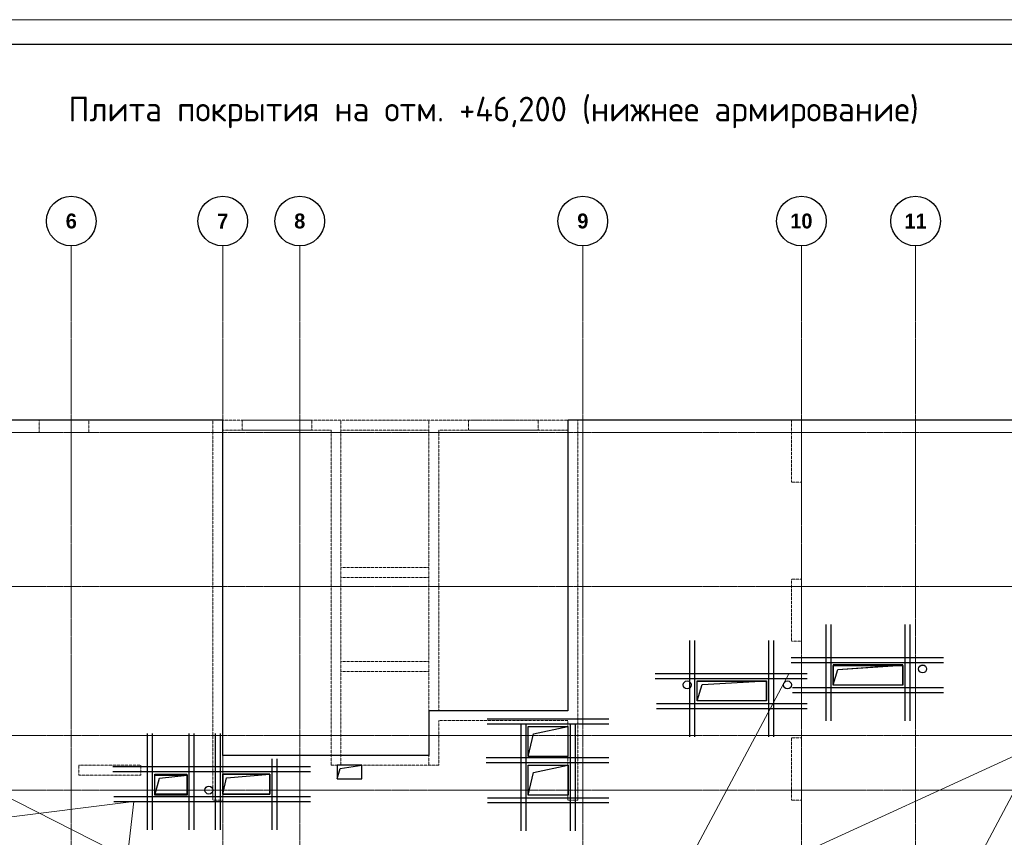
# Model space of a CAD drawing. Header units: millimetres. Extents: x -348641 to 659084, y -187953 to 16029.
# Tile 637 of 656: x -81154 to -61330, y -36754 to -20290. Entities that reach past the tile are written whole.
import ezdxf
from ezdxf import colors
from ezdxf.entities.mleader import LeaderData, LeaderLine
from ezdxf.math import Vec2, Vec3

# ---------------------------------------------------------------- set-up
doc = ezdxf.new("R2010")
doc.units = ezdxf.units.MM
for name, pattern in [('______5', [1100, 800, -100, 100, -100]), ('DASHED', [7, 5, -2, 0]), ('осевая', [50.8, 31.75, -6.35, 6.35, -6.35])]:
    doc.linetypes.add(name, pattern=pattern)
for name, color, linetype, lineweight in [('_0.25', 114, 'Continuous', 25), ('_0.5', 94, 'Continuous', 50), ('RAZMER', 100, 'Continuous', 15), ('Standard', 7, 'Continuous', 25), ('Общий01', 7, 'Continuous', 13), ('Оси', 40, '______5', 18), ('Перекрытие ж_бетон', 1, 'Continuous', 30), ('подоснова', 151, 'Continuous', 5), ('Размерная линия_ общее', 7, 'Continuous', 25), ('СТЕНЫ', 3, 'Continuous', 30), ('ТОНКИЕ', 7, 'Continuous', 9), ('Узлы', 7, 'Continuous', 0)]:
    doc.layers.add(name, color=color, linetype=linetype, lineweight=lineweight)
doc.layers.add('Колонна_ бетон', color=7, linetype='Continuous', lineweight=50, true_color=0xb4b496)
doc.layers.add('ТОЛСТЫЕ_ОСНОВНЫЕ', color=6, linetype='Continuous')
doc.styles.add('Century Gothic', font='GOTHIC.TTF')
doc.styles.add('GOST-2.304_Type-B', font='GOST_Common.ttf')
doc.styles.add('ГОСТ', font='GOST_Common.ttf')

# ---------------------------------------------------------------- blocks, each defined once
blk = doc.blocks.new('*U1236')
at = {"layer": 'ТОЛСТЫЕ_ОСНОВНЫЕ', "color": 6}
blk.add_lwpolyline([(20, 5), (886, 5), (886, 415), (20, 415)], close=True, dxfattribs=at)
at = {"layer": 'ТОНКИЕ'}
blk.add_lwpolyline([(0, 0), (891, 0), (891, 420), (0, 420)], close=True, dxfattribs=at)
blk = doc.blocks.new('подложка стн 1-го этажа')
at = {"layer": 'Колонна_ бетон', "color": 252, "linetype": 'DASHED', "lineweight": 0, "ltscale": 0.5, "true_color": 0x939598, "transparency": 33554687}
for p, q in [((39544, 23162, -200), (39344, 23162, -200)), ((39344, 23162, -200), (39344, 23162, -200)), ((39344, 21912, -200), (39344, 23162, -200)), ((39544, 23162, -200), (39544, 23162, -200)), ((39544, 23162, -200), (39544, 21912, -200)), ((39344, 21912, -200), (39544, 21912, -200)), ((39344, 21912, -200), (39344, 21912, -200)), ((39544, 21912, -200), (39544, 21912, -200)), ((39344, 19962, -200), (39344, 19962, -200)), ((39544, 19962, -200), (39344, 19962, -200)), ((39344, 18712, -200), (39344, 19962, -200)), ((39544, 19962, -200), (39544, 19962, -200)), ((39544, 19962, -200), (39544, 18712, -200)), ((24994, 19212, -200), (24994, 19412, -200)), ((24994, 19412, -200), (24994, 19412, -200)), ((26244, 19412, -200), (24994, 19412, -200)), ((26244, 19412, -200), (26244, 19412, -200)), ((26244, 19212, -200), (26244, 19412, -200)), ((24994, 19212, -200), (26244, 19212, -200)), ((24994, 19212, -200), (24994, 19212, -200)), ((26244, 19212, -200), (26244, 19212, -200)), ((39344, 18712, -200), (39344, 18712, -200)), ((39544, 18712, -200), (39344, 18712, -200)), ((39544, 18712, -200), (39544, 18712, -200))]:
    blk.add_line(p, q, dxfattribs=at)
for points, elevation in [([(24194, 26362), (25194, 26362), (25194, 26112), (24194, 26112)], -360), ([(24194, 26362), (25194, 26362), (25194, 26112), (24194, 26112)], -560), ([(39344, 26362), (39544, 26362), (39544, 25112), (39344, 25112)], -560)]:
    blk.add_lwpolyline(points, close=True, dxfattribs=dict(at, elevation=elevation))
at = {"layer": 'СТЕНЫ', "color": 252, "linetype": 'DASHED', "lineweight": 0, "ltscale": 0.5, "true_color": 0x939598, "transparency": 33554687}
for p, q in [((30274, 26362, -200), (30274, 19412, -200)), ((30274, 26362, -200), (30274, 26362, -200)), ((32044, 26362, -200), (32044, 19412, -200)), ((32044, 26362, -200), (32044, 26362, -200)), ((34844, 26362, -200), (34844, 20512, -200)), ((34844, 26362, -200), (34844, 26362, -200)), ((27694, 26112, -200), (27694, 26112, -200)), ((27694, 26112, -200), (27694, 18712, -200)), ((27894, 26162, -200), (27894, 18712, -200)), ((27894, 26162, -200), (27894, 26162, -200)), ((27894, 26162, -200), (30074, 26162, -200)), ((30074, 19412, -200), (30074, 26162, -200)), ((30074, 26162, -200), (30074, 26162, -200)), ((30274, 26162, -200), (30274, 26162, -200)), ((32044, 26162, -200), (30274, 26162, -200)), ((32044, 26162, -200), (32044, 26162, -200)), ((32244, 26162, -200), (34844, 26162, -200)), ((32244, 26162, -200), (32244, 26162, -200)), ((32244, 26162, -200), (32244, 20512, -200)), ((34844, 26162, -200), (34844, 26162, -200)), ((35044, 18712, -200), (35044, 26112, -200)), ((30274, 23392, -200), (30274, 23392, -200)), ((32044, 23392, -200), (30274, 23392, -200)), ((32044, 23392, -200), (32044, 23392, -200)), ((32044, 23192, -200), (30274, 23192, -200)), ((30274, 23192, -200), (30274, 23192, -200)), ((32044, 23192, -200), (32044, 23192, -200)), ((30274, 21502, -200), (32044, 21502, -200)), ((30274, 21502, -200), (30274, 21502, -200)), ((32044, 21502, -200), (32044, 21502, -200)), ((30274, 21302, -200), (30274, 21302, -200)), ((30274, 21302, -200), (32044, 21302, -200)), ((32044, 21302, -200), (32044, 21302, -200)), ((34844, 20512, -200), (32244, 20512, -200)), ((32244, 20512, -200), (32244, 20512, -200)), ((34844, 20512, -200), (34844, 20512, -200)), ((32244, 20312, -200), (32244, 20312, -200)), ((34844, 20312, -200), (32244, 20312, -200)), ((32244, 20312, -200), (32244, 19412, -200)), ((34744, 20312, -200), (34744, 20312, -200)), ((34844, 18712, -200), (34844, 20312, -200)), ((27894, 19962, -200), (27894, 19962, -200)), ((30274, 19612, -200), (30274, 19612, -200)), ((32044, 19612, -200), (30274, 19612, -200)), ((32044, 19612, -200), (32044, 19612, -200)), ((30074, 19412, -200), (30074, 19412, -200)), ((30074, 19412, -200), (32244, 19412, -200)), ((30274, 19412, -200), (30274, 19412, -200)), ((32044, 19412, -200), (32044, 19412, -200)), ((32244, 19412, -200), (32244, 19412, -200)), ((27694, 18712, -200), (27694, 18712, -200)), ((27694, 18712, -200), (27894, 18712, -200)), ((35044, 18712, -200), (34844, 18712, -200)), ((35044, 18712, -200), (35044, 18712, -200))]:
    blk.add_line(p, q, dxfattribs=at)
at = {"layer": 'СТЕНЫ', "color": 252, "linetype": 'DASHED', "lineweight": 0, "ltscale": 0.5, "true_color": 0x939598, "transparency": 33554687, "elevation": -200}
blk.add_lwpolyline([(35044, 26112), (35044, 26362), (27694, 26362), (27694, 26112)], dxfattribs=at)
at = {"layer": 'СТЕНЫ', "color": 252, "linetype": 'DASHED', "lineweight": 0, "ltscale": 0.5, "true_color": 0x939598, "transparency": 33554687, "elevation": -560}
for points in [[(28284, 26365), (29684, 26365), (29684, 26162), (28284, 26162)], [(32844, 26365), (34244, 26365), (34244, 26162), (32844, 26162)]]:
    blk.add_lwpolyline(points, close=True, dxfattribs=at)
blk = doc.blocks.new('NSY101')
at = {"color": 0, "linetype": 'ByBlock', "lineweight": -2}
blk.add_circle((0, 0), 50, dxfattribs=at)
blk = doc.blocks.new('СЛОЖНЫЙ_ОБЪЕКТ_2')
at = {"layer": 'Оси', "color": 16, "linetype": 'Continuous', "lineweight": 25, "transparency": 33554687, "xscale": 9.999999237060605, "yscale": 9.999999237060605, "zscale": 9.999999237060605}
blk.add_blockref('NSY101', (21513, -989), dxfattribs=at)
at = {"layer": 'Оси', "color": 16, "linetype": 'Continuous', "lineweight": 25, "transparency": 33554687, "insert": (21513, -989), "char_height": 300, "width": 385, "attachment_point": 5, "style": 'Century Gothic'}
blk.add_mtext('\\A1;{\\fCentury Gothic|i0|b1;\\H300.000000;\\W1.000000;\\C16;6}\\P', dxfattribs=at)
blk = doc.blocks.new('СЛОЖНЫЙ_ОБЪЕКТ_3')
at = {"layer": 'Оси', "color": 16, "linetype": 'Continuous', "lineweight": 25, "transparency": 33554687, "xscale": 9.999999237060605, "yscale": 9.999999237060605, "zscale": 9.999999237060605}
blk.add_blockref('NSY101', (24563, -989), dxfattribs=at)
at = {"layer": 'Оси', "color": 16, "linetype": 'Continuous', "lineweight": 25, "transparency": 33554687, "insert": (24563, -989), "char_height": 300, "width": 385, "attachment_point": 5, "style": 'Century Gothic'}
blk.add_mtext('\\A1;{\\fCentury Gothic|i0|b1;\\H300.000000;\\W1.000000;\\C16;7}\\P', dxfattribs=at)
blk = doc.blocks.new('СЛОЖНЫЙ_ОБЪЕКТ_4')
at = {"layer": 'Оси', "color": 16, "linetype": 'Continuous', "lineweight": 25, "transparency": 33554687, "xscale": 9.999999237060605, "yscale": 9.999999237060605, "zscale": 9.999999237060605}
blk.add_blockref('NSY101', (26113, -989), dxfattribs=at)
at = {"layer": 'Оси', "color": 16, "linetype": 'Continuous', "lineweight": 25, "transparency": 33554687, "insert": (26113, -989), "char_height": 300, "width": 385, "attachment_point": 5, "style": 'Century Gothic'}
blk.add_mtext('\\A1;{\\fCentury Gothic|i0|b1;\\H300.000000;\\W1.000000;\\C16;8}\\P', dxfattribs=at)
blk = doc.blocks.new('СЛОЖНЫЙ_ОБЪЕКТ_16')
at = {"layer": 'Оси', "color": 16, "linetype": 'Continuous', "lineweight": 25, "transparency": 33554687, "xscale": 9.999999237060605, "yscale": 9.999999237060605, "zscale": 9.999999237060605}
blk.add_blockref('NSY101', (31813, -989), dxfattribs=at)
at = {"layer": 'Оси', "color": 16, "linetype": 'Continuous', "lineweight": 25, "transparency": 33554687, "insert": (31813, -989), "char_height": 300, "width": 385, "attachment_point": 5, "style": 'Century Gothic'}
blk.add_mtext('\\A1;{\\fCentury Gothic|i0|b1;\\H300.000000;\\W1.000000;\\C16;9}\\P', dxfattribs=at)
blk = doc.blocks.new('СЛОЖНЫЙ_ОБЪЕКТ_17')
at = {"layer": 'Оси', "color": 16, "linetype": 'Continuous', "lineweight": 25, "transparency": 33554687, "xscale": 9.999999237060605, "yscale": 9.999999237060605, "zscale": 9.999999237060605}
blk.add_blockref('NSY101', (36213, -989), dxfattribs=at)
at = {"layer": 'Оси', "color": 16, "linetype": 'Continuous', "lineweight": 25, "transparency": 33554687, "insert": (36213, -989), "char_height": 300, "width": 620, "attachment_point": 5, "style": 'Century Gothic'}
blk.add_mtext('\\A1;{\\fCentury Gothic|i0|b1;\\H300.000000;\\W1.000000;\\C16;10}\\P', dxfattribs=at)
blk = doc.blocks.new('СЛОЖНЫЙ_ОБЪЕКТ_18')
at = {"layer": 'Оси', "color": 16, "linetype": 'Continuous', "lineweight": 25, "transparency": 33554687, "xscale": 9.999999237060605, "yscale": 9.999999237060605, "zscale": 9.999999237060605}
blk.add_blockref('NSY101', (38513, -989), dxfattribs=at)
at = {"layer": 'Оси', "color": 16, "linetype": 'Continuous', "lineweight": 25, "transparency": 33554687, "insert": (38513, -989), "char_height": 300, "width": 620, "attachment_point": 5, "style": 'Century Gothic'}
blk.add_mtext('\\A1;{\\fCentury Gothic|i0|b1;\\H300.000000;\\W1.000000;\\C16;11}\\P', dxfattribs=at)
blk = doc.blocks.new('оси блок 2')
at = {"layer": 'Оси', "color": 16, "linetype": 'осевая', "lineweight": 0, "transparency": 33554687}
for p, q in [((-68904.7, -322543), (-68904.7, -347914.1)), ((-65854.7, -322543), (-65854.7, -347914.1)), ((-64304.7, -322543), (-64304.7, -347914.1)), ((-58604.7, -322543), (-58604.7, -347914.1)), ((-54204.7, -322543), (-54204.7, -347914.1)), ((-51904.7, -322543), (-51904.7, -347914.1)), ((-89822.3, -326301.3), (-37238.5, -326301.3)), ((-89822.3, -329401.3), (-37238.5, -329401.3)), ((-89822.3, -332401.3), (-37238.5, -332401.3)), ((-89822.3, -333501.3), (-37238.5, -333501.3))]:
    blk.add_line(p, q, dxfattribs=at)
at = {"layer": 'Оси', "color": 16, "linetype": 'Continuous', "lineweight": 25, "transparency": 33554687}
for name in ['СЛОЖНЫЙ_ОБЪЕКТ_2', 'СЛОЖНЫЙ_ОБЪЕКТ_3', 'СЛОЖНЫЙ_ОБЪЕКТ_4', 'СЛОЖНЫЙ_ОБЪЕКТ_16', 'СЛОЖНЫЙ_ОБЪЕКТ_17', 'СЛОЖНЫЙ_ОБЪЕКТ_18']:
    blk.add_blockref(name, (-90418.2, -321053.5), dxfattribs=at)
blk = doc.blocks.new('*U630')
at = {"layer": '_0.25', "ltscale": 100}
blk.add_lwpolyline([(0, 1403), (399, 1403), (399, 0), (0, 0)], close=True, dxfattribs=at)
at = {"layer": '_0.5', "color": 7, "lineweight": 30, "ltscale": 100}
for p, q in [((-150, 2223), (-150, -820)), ((-50, 2223), (-50, -820)), ((449, -820), (449, 2247)), ((549, -820), (549, 2247)), ((1219, 1553), (-720, 1553)), ((1219, 1453), (-720, 1453)), ((-720, -50), (1219, -50)), ((-720, -150), (1219, -150))]:
    blk.add_line(p, q, dxfattribs=at)
blk = doc.blocks.new('*U631')
at = {"layer": '_0.25', "ltscale": 100}
blk.add_lwpolyline([(0, 1394), (399, 1394), (399, 0), (0, 0)], close=True, dxfattribs=at)
at = {"layer": '_0.5', "color": 7, "lineweight": 30, "ltscale": 100}
for p, q in [((-150, 2214), (-150, -820)), ((-50, 2214), (-50, -820)), ((449, -820), (449, 2238)), ((549, -820), (549, 2238)), ((1219, 1544), (-720, 1544)), ((1219, 1444), (-720, 1444)), ((-720, -50), (1219, -50)), ((-720, -150), (1219, -150))]:
    blk.add_line(p, q, dxfattribs=at)
blk = doc.blocks.new('*U619')
at = {"layer": '_0.25', "ltscale": 100}
blk.add_lwpolyline([(0, 803), (602, 803), (602, 0), (0, 0)], close=True, dxfattribs=at)
at = {"layer": '_0.5', "color": 7, "lineweight": 30, "ltscale": 100}
for p, q in [((-150, 1623), (-150, -820)), ((-50, 1623), (-50, -820)), ((652, -820), (652, 1647)), ((752, -820), (752, 1647)), ((1422, 953), (-720, 953)), ((1422, 853), (-720, 853)), ((-720, -50), (1422, -50)), ((-720, -150), (1422, -150))]:
    blk.add_line(p, q, dxfattribs=at)
blk = doc.blocks.new('*U618')
at = {"layer": '_0.25', "ltscale": 100}
blk.add_lwpolyline([(0, 945), (399, 945), (399, 0), (0, 0)], close=True, dxfattribs=at)
at = {"layer": '_0.5', "color": 7, "lineweight": 30, "ltscale": 100}
for p, q in [((449, -820), (449, 1789)), ((549, -820), (549, 1789)), ((-150, 1765), (-150, -820)), ((-50, 1765), (-50, -820)), ((1219, 1095), (-720, 1095)), ((1219, 995), (-720, 995)), ((-720, -50), (711, -50)), ((-720, -150), (711, -150))]:
    blk.add_line(p, q, dxfattribs=at)
blk = doc.blocks.new('*U617')
at = {"layer": '_0.25', "ltscale": 100}
blk.add_lwpolyline([(0, 645), (399, 645), (399, 0), (0, 0)], close=True, dxfattribs=at)
at = {"layer": '_0.5', "color": 7, "lineweight": 30, "ltscale": 100}
for p, q in [((-150, 1465), (-150, -820)), ((-50, 1465), (-50, -820)), ((449, -820), (449, 1489)), ((549, -820), (549, 1489)), ((1219, 795), (-720, 795)), ((1219, 695), (-720, 695)), ((-720, -50), (1219, -50)), ((-720, -150), (1219, -150))]:
    blk.add_line(p, q, dxfattribs=at)
blk = doc.blocks.new('_None')
blk = doc.blocks.new('отверстие покрыти 11.09')
at = {"layer": 'Standard', "color": 7, "linetype": 'Continuous', "lineweight": 25, "transparency": 33554687}
for points in [[(39350, 19141), (39444, 19451), (40750, 19541)], [(36610, 18821), (36712, 19148), (38010, 19221)], [(33210, 17701), (33317, 18156), (34010, 18301)], [(29360, 17251), (29422, 17457), (29860, 17521)], [(33210, 16921), (33317, 17376), (34010, 17521)], [(25690, 16921), (25789, 17262), (26340, 17321)], [(27060, 16941), (27133, 17272), (28010, 17341)]]:
    blk.add_lwpolyline(points, dxfattribs=at)
at = {"layer": 'Общий01', "color": 240, "linetype": 'Continuous', "lineweight": 25, "transparency": 33554687}
blk.add_circle((26780, 17021), 80, dxfattribs=at)
at = {"layer": 'Перекрытие ж_бетон'}
blk.add_lwpolyline([(44220, 24471), (44210, 24471), (44210, 24471), (40860, 24471), (40860, 24471), (39060, 24471)], dxfattribs=at)
for points in [[(40750, 19541), (39350, 19541), (39350, 19141), (40750, 19141), (40750, 19541)], [(36610, 19221), (38010, 19221), (38010, 18821), (36610, 18821), (36610, 19221)], [(33210, 18301), (34010, 18301), (34010, 17701), (33210, 17701), (33210, 18301)], [(29360, 17521), (29360, 17251), (29860, 17251), (29860, 17521), (29360, 17521)], [(33210, 17521), (34010, 17521), (34010, 16921), (33210, 16921), (33210, 17521)], [(25690, 17321), (26340, 17321), (26340, 16921), (25690, 16921), (25690, 17321)], [(27060, 17341), (27060, 16941), (28010, 16941), (28010, 17341), (27060, 17341)]]:
    blk.add_lwpolyline(points, close=True, dxfattribs=at)
for centre in [(41150, 19461), (36410, 19141), (36410, 19141), (38430, 19141)]:
    blk.add_circle(centre, 80, dxfattribs=at)

msp = doc.modelspace()

# ---------------------------------------------------------------- linework, layer by layer
at = {"layer": 'RAZMER', "lineweight": 30}
for points in [[(-69292.6, -34374.9), (-71743.8, -34374.8)], [(-69292.6, -34474.9), (-71743.8, -34474.8)]]:
    msp.add_lwpolyline(points, dxfattribs=at)
at = {"layer": 'Standard', "color": 7, "linetype": 'Continuous', "lineweight": 25, "transparency": 33554687}
for points in [[(-64775.2, -33684.4), (-64680.9, -33374.2), (-63375.2, -33284.4)], [(-67515.2, -34004.4), (-67412.9, -33677.2), (-66115.2, -33604.4)], [(-77065.2, -35884.4), (-76992.1, -35554.1), (-76115.2, -35484.4)], [(-74765.2, -35574.9), (-74702.9, -35368.2), (-74265.2, -35304.9)], [(-70915.2, -35904.7), (-70808.1, -35449.2), (-70115.5, -35304.7)], [(-78435.2, -35904.4), (-78336.2, -35564), (-77785.2, -35504.4)]]:
    msp.add_lwpolyline(points, dxfattribs=at)
at = {"layer": 'Общий01', "color": 240, "linetype": 'Continuous', "lineweight": 25, "transparency": 33554687}
msp.add_circle((-77345.2, -35804.4), 80, dxfattribs=at)
at = {"layer": 'Перекрытие ж_бетон'}
for points in [[(-77065.4, -28354.4), (-83155.4, -28354.4)], [(-72915.5, -35104.4), (-77065.4, -35104.4), (-77065.4, -28354.4)], [(-64967.9, -28354.4), (-70115.5, -28354.4)], [(-69915.4, -28354.4), (-70115.5, -28354.4)], [(-59905.4, -28354.4), (-59915.4, -28354.4), (-59915.4, -28354.4), (-63265.4, -28354.4), (-63265.4, -28354.4), (-65065.4, -28354.4)]]:
    msp.add_lwpolyline(points, dxfattribs=at)
at = {"layer": 'Перекрытие ж_бетон', "elevation": 360}
msp.add_lwpolyline([(-70115.5, -28354.4), (-70115.5, -34204.4), (-72915.5, -34204.4), (-72915.5, -35104.4)], dxfattribs=at)
at = {"layer": 'Перекрытие ж_бетон'}
for points in [[(-63375.2, -33284.4), (-64775.2, -33284.4), (-64775.2, -33684.4), (-63375.2, -33684.4), (-63375.2, -33284.4)], [(-67515.2, -33604.4), (-66115.2, -33604.4), (-66115.2, -34004.4), (-67515.2, -34004.4), (-67515.2, -33604.4)], [(-77065.2, -35484.4), (-77065.2, -35884.4), (-76115.2, -35884.4), (-76115.2, -35484.4), (-77065.2, -35484.4)], [(-74765.2, -35304.9), (-74765.2, -35574.9), (-74265.2, -35574.9), (-74265.2, -35304.9), (-74765.2, -35304.9)], [(-70915.2, -35304.7), (-70115.5, -35304.7), (-70115.5, -35904.7), (-70915.2, -35904.7), (-70915.2, -35304.7)], [(-78435.2, -35504.4), (-77785.2, -35504.4), (-77785.2, -35904.4), (-78435.2, -35904.4), (-78435.2, -35504.4)]]:
    msp.add_lwpolyline(points, close=True, dxfattribs=at)
for centre in [(-62975.2, -33364.4), (-67715.2, -33684.5), (-67715.2, -33684.5), (-65695.2, -33684.4)]:
    msp.add_circle(centre, 80, dxfattribs=at)

# ---------------------------------------------------------------- block references
at = {"xscale": 100, "yscale": 100, "zscale": 100}
msp.add_blockref('*U1236', (-104886.9, -62289.5), dxfattribs=at)
msp.add_blockref('отверстие покрыти 11.09', (-104125, -52825.6))
at = {"color": 5, "ltscale": 100, "rotation": 90}
for name, p in [('*U630', (-63372.7, -33690.6)), ('*U631', (-66121.4, -34009.3))]:
    msp.add_blockref(name, p, dxfattribs=at)
at = {"ltscale": 100, "rotation": 90}
for name, p in [('*U619', (-70112.6, -35906.7)), ('*U617', (-77790.8, -35882.6)), ('*U618', (-76120.8, -35882.6))]:
    msp.add_blockref(name, p, dxfattribs=at)
at = {"layer": 'Перекрытие ж_бетон'}
msp.add_blockref('подложка стн 1-го этажа', (-104959.3, -54716.2, 560), dxfattribs=at)
at = {"layer": 'Размерная линия_ общее', "color": 218, "linetype": 'Continuous', "lineweight": 13, "true_color": 0x500050, "transparency": 33554687}
msp.add_blockref('оси блок 2', (-11210.7, 297696.9), dxfattribs=at)

# ---------------------------------------------------------------- texts
note = msp.add_mtext_dynamic_manual_height_columns('\\pi1250;{\\H1.5152x;Общие указания :\\P}1.^IНастоящий подраздел разработан в составе рабочей документации на строительство объекта {\\H2.4344x; }"Строительство жилого комплекса со встроенными помещениями общественного-делового и коммерческого {\\H1.3552x; }назначения по адресу: г. Чита, ул. 1-я Коллективная. Жилой дом со встроенными помещениями {\\H1.71569x; }общественно-делового и коммерческого назначения на первом этаже здания (поз. 3.1)" Решения рабочей {\\H1.69543x; }Документации разработаны на основании:{\\H1.68902x; }\\P-^Iзадания на проектирование, выданного заказчиком;{\\H1.60366x; }\\P-^Iрешений стадии "Проектная Документация (проект №24-04-КР.2)"{\\H1.73211x; }\\Pразработанных ООО "Комплексная проектно-сопроводительная компания", утвержденных {\\H1.6768x; }заказчиком;{\\H1.60773x; }\\PВ соответствии с требованиями нормативных документов:{\\H1.63076x; }\\P-^IФЗ №184 "О техническом регулировании";{\\H1.62308x; }\\P-^IФЗ №123 "Технический регламент о требованиях пожарной безопасности";{\\H1.62564x; }\\P-^IСП 20.13330.2016 "Нагрузки и воздействия",{\\H1.62479x; }\\P-^IСП 63.13330.2018 "Бетонные и железобетонные конструкции. Основные положения".{\\H1.62507x; }\\P-^IСП 22.13330.2016 "Основания зданий и сооружений";{\\H1.62498x; }\\P-^IСП 45.13330.2017 "Земляные сооружения, основания и фундаменты".{\\H1.62501x; }\\P2.^IПри работах по устройству монолитных конструкций руководствоваться СП 70.13330.2012 {\\H1.625x; }"Несущие и ограждающие конструкции".{\\H1.625x; }\\P3.^IЗа относительную отметку 0,000 принята отметка чистого пола первого этажа, {\\H1.625x; }соответствующая абсолютной отметке 648,0 в Балтийской системе высот.{\\H1.625x; }\\P4.^IПеречень видов работ, Зля которых необходимо составлять акты освидетельствования {\\H1.625x; }скрытых работ: {\\H1.625x; }\\PБетонные и железобетонные конструкции монолитные:{\\H1.625x; }\\Pармирование; защитные слои,- анкеровка арматуры; установка закладных деталей.{\\H1.625x; }\\PМонтаж сборных железобетонных и бетонных конструкций:{\\H1.625x; }\\Pсварка и антикоррозионное покрыт при отсутствии актов освиветельствования превшествующих {\\H1.625x; }скрытых работ во всех случаях.{\\H1.625x; }\\P1. Железобетонные конструкции разработаны в соответствии СП 22.13330.2016 "Основания зданий и {\\H1.62576x; }сооружений", СП 63.13330.2018 "Бетонные и железобетонные конструкции. Общие положения".{\\H1.62541x; }\\P2. Несущие конструкции здания рассчитаны и запроектированы для данных геологических условий. {\\H1.62486x; }\\P3. Арматура класса А240 и А500С по ГОСТ Р 34028-2016, материал монолитных конструкций ниже {\\H1.62505x; }нуля - бетон тяжелый класса В25 по ГОСТ 26633-2015.{\\H1.62498x; }\\P4. Работы по бетонированию монолитных конструкций вести в соответствии со СП 70.13330.2012 {\\H1.62501x; }"Несущие и ограждающие конструкции".{\\H1.625x; }\\P5. Все строительно-монтажные работы необходимо выполнять в соответствии со СНиП 12-03-2001 {\\H1.625x; }"Безопасность труда в строительстве. Часть 1. Общие требования.", Безопасность труда в строительстве. {\\H1.625x; }Часть 2. Строительное производство". Строительство здания должно производиться в соответствии с {\\H1.625x; }проектом производства работ (ППР).{\\H1.725x; }\\PПри отсутствии ППР производство строительно-монтажных работ запрещается.{\\H1.67917x; }\\P6. Бетон конструкции должны удовлетворять требованиям ГОСТ 26633-2015, ГОСТ 25192-2012.{\\H1.60694x; }\\P7. Бетон следует укладывать в бетонные конструкции горизонтальными слоями одинаковой {\\H1.63102x; }толщины без разрывов, с последовательным направлением укладки в одну сторону во всех слоях.{\\H1.62299x; }\\P8. В начальный период твердения бетон необходимо защищать от попадания атмосферных осадков {\\H1.62567x; }или потерь влаги.{\\H1.62478x; }\\P9. При перерывах в бетонировании устраивать рабочие швы бетонирования. Места рабочих швов {\\H1.62507x; }бетонирования разработать в ППР и согласовать с авторским надзором. С поверхности рабочих швов {\\H1.62498x; }удалить цементную плёнку металлическими щётками с последующей поливкой водой. В рабочем шве {\\H1.62501x; }устанавливать вертикальные сетки из проволоки ячейкой 50x50мм. Поверхность рабочих швов должна быть {\\H1.625x; }перпендикулярна поверхности плиты.{\\H1.625x; }\\P10. Арматурные изделия изготавливать в соответствии с ГОСТ Р 57997-2017, ГОСТ 5264-80, ГОСТ {\\H1.625x; }14098-2014.{\\H1.625x; }\\P11. Плоские сетки и каркасы изготавливать с помощью контактной точечной сварки (кроме {\\H1.725x; }оговоренных случаев).{\\H1.77917x; }\\P12. Расчётные сопротивления сборных соединений и материалы для сборки принимать по табл. Г1, Г2 {\\H1.66111x; }СП 52-101-2003.{\\H1.61296x; }\\P13. Стыки арматурных стержней должны иметь длину перепуска (нахлёстка) не менее указанной в {\\H1.72901x; }проекте. В неоговоренных случаях длину стыка рабочей арматуры внахлёстку без сварки принимать по {\\H1.67783x; }п.8.3.27 СП 52-101-2003. {\\H1.60739x; }\\P14. Толщина защитного слоя бетона для рабочей арматуры должна соответствовать значениям, {\\H1.63087x; }указанным в проекте. {\\H1.62304x; }\\PВ неоговоренных случаях принимать не менее 25мм.{\\H1.62565x; }\\P15. Уход за свежеуложенным бетоном начинать сразу после укладки бетонной смеси и осуществлять {\\H1.62478x; }', width=16929.188, gutter_width=1000, heights=[39809.3, 0], dxfattribs=dict(insert=(-237518.3, -21989.2), char_height=250, attachment_point=1, style='ГОСТ'))
for column, words in zip(note.columns.linked_columns, ['до достижения прочности бетона не менее 70% от проектной.\\P\\pi1250;16. Распалубку плит  осуществлять по достижении прочности бетона не менее 80% от проектной.{\\H1.83475x; }\\P17. Два крайних арматурных стержня, расположенных по контуру плиты, привязать ко всем {\\H1.55574x; }стержням в местах пересечений.{\\H1.64809x; }\\P18. В процессе производства работ предусмотреть мероприятия по противопожарной защите и {\\H1.6173x; }контролю за выполнением правил пожарной безопасности на всех этапах строительства.{\\H1.62757x; }\\P19. Все работы Выполнять по проекту производства работ (ППР), согласованному с организациями, {\\H1.72414x; }ответственными за эксплуатацию существующих инженерных сетей и дорог на существующей площадке.{\\H1.67945x; }\\P20. Проект рассчитан на производство работ в период положительных температур. В случае {\\H1.60685x; }выполнения работ при отрицательных температурах необходимо выполнять требования СНиП часть 3 по {\\H1.63105x; }производству работ и ППР.{\\H1.62298x; }\\P21. При минимальной температуре воздуха до минус 15°С допускается:{\\H1.62567x; }\\P - выдерживание бетона в конструкции методом термоса, при предварительном разогреве бетонной {\\H1.62478x; }смеси, {\\H1.62507x; }\\P -форсированный электроразогрев бетона в конструкции с повторным уплотнением.{\\H1.62498x; }\\PПри минимальной температуре воздуха до минус 25°С допускается:{\\H1.62501x; }\\P -обогрев бетона в греющей опалубке с помощью низкотемпературных электронагревателей,{\\H1.625x; }\\P -электродный сквозной прогреб бетона,{\\H1.625x; }\\P -электрообогрев с помощью греющего провода.{\\H1.625x; }']):
    column.text = words
at = {"layer": 'Узлы', "color": 80, "linetype": 'Continuous', "lineweight": 0, "style": 'GOST-2.304_Type-B'}
msp.add_text('Плита покрытия на отм. +46,200 (нижнее армирование)', height=500, dxfattribs=at).set_placement((-80172.5, -22339.7))

# ---------------------------------------------------------------- leaders
at = {"layer": 'подоснова', "color": 2, "lineweight": 0, "ltscale": 0.3}
ml = msp.add_multileader_mtext('Standard', dxfattribs=at)
ml.set_content('1 %%C12  А500С', color=2, style='GOST-2.304_Type-B')
ml.set_leader_properties(color=256, linetype='ByLayer', lineweight=15)
ml.set_arrow_properties(name='NONE')
ml.build(insert=Vec2(0, 0))
ml.multileader.update_dxf_attribs({"text_left_attachment_type": 6, "text_right_attachment_type": 6, "dogleg_length": 0.1, "arrow_head_size": 18})
ctx = ml.context
ctx.base_point, ctx.char_height, ctx.arrow_head_size, ctx.landing_gap_size, ctx.plane_origin = Vec3(-61208.7, -41127.9), 250, 18, 20, Vec3(-70184.2, -39979.5)
ctx.left_attachment, ctx.right_attachment, ctx.text_align_type = 6, 6, 1
notes = []
notes.append((ctx, [(1, (1, 1, 0), (-59386.7, -41127.9), (-1, 0), 0.1, [(7, [(-65669.8, -33460.6), (-68305.7, -38404.4), (-60633, -34886.1), (-61743.9, -36980.1)], 0, []), (9, [(-53845.2, -36364.6), (-58576.5, -36966), (-57265.1, -38384.7), (-55773.5, -38954.4), (-56765.2, -34504.4), (-58862, -33205.7)], 0, [])])]))
ctx.mtext.insert, ctx.mtext.alignment, ctx.mtext.flow_direction = Vec3(-60297.8, -40827.9), 2, 5
ml = msp.add_multileader_mtext('Standard', dxfattribs=at)
ml.set_content('1 %%C12  А500С', color=2, style='GOST-2.304_Type-B')
ml.set_leader_properties(color=256, linetype='ByLayer', lineweight=15)
ml.set_arrow_properties(name='NONE')
ml.build(insert=Vec2(0, 0))
ml.multileader.update_dxf_attribs({"text_left_attachment_type": 6, "text_right_attachment_type": 6, "dogleg_length": 0.1, "arrow_head_size": 18})
ctx = ml.context
ctx.base_point, ctx.char_height, ctx.arrow_head_size, ctx.landing_gap_size, ctx.plane_origin = Vec3(-87669, -38627.5), 250, 18, 20, Vec3(-96644.6, -37479.1)
ctx.left_attachment, ctx.right_attachment, ctx.text_align_type = 6, 6, 1
notes.append((ctx, [(1, (1, 1, 0), (-85847.1, -38627.5), (-1, 0), 0.1, [(7, [(-91918.6, -33584.4), (-91325.2, -37162.5), (-87192.7, -35154.4)], 0, []), (5, [(-83615.2, -36627.5), (-78858.6, -36032.6), (-79126.4, -38400.8), (-72524.7, -40435.1), (-84247, -34503.8)], 0, [])])]))
ctx.mtext.insert, ctx.mtext.alignment, ctx.mtext.flow_direction = Vec3(-86758.1, -38327.5), 2, 5
for ctx, leaders in notes:
    for number, flags, end, landing, length, lines in leaders:
        leader = LeaderData()
        leader.index, (leader.has_last_leader_line, leader.has_dogleg_vector, leader.attachment_direction) = number, flags
        leader.last_leader_point, leader.dogleg_vector, leader.dogleg_length = Vec3(end), Vec3(landing), length
        for number, points, colour, breaks in lines:
            line = LeaderLine()
            line.index, line.vertices, line.color, line.breaks = number, Vec3.list(points), colors.encode_raw_color(colour), breaks
            leader.lines.append(line)
        ctx.leaders.append(leader)

doc.saveas('drawing.dxf')
